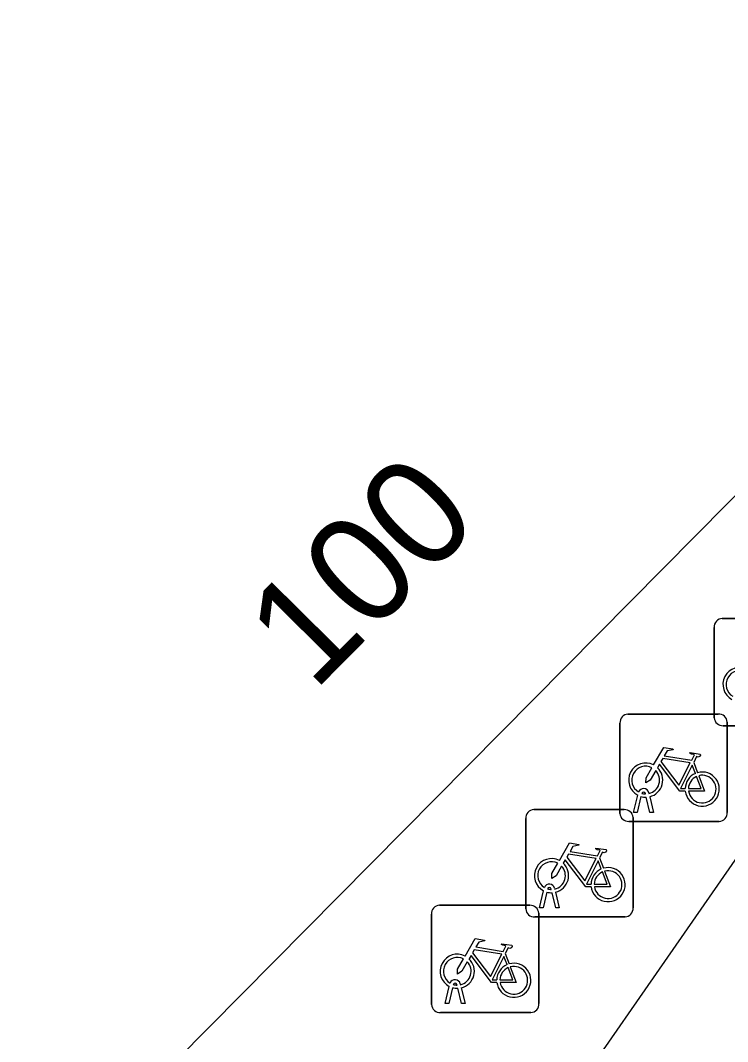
# Model space of a CAD drawing. Extents: x 160107 to 160928, y 382056 to 382918.
# Drawn here: x 160767.62 to 160774.21, y 382592.77 to 382602.28 of the extents above; entities that cross this region are included whole.
import ezdxf

# ---------------------------------------------------------------- set-up
doc = ezdxf.new("R2010")
doc.units = 0
for name, color, linetype in [('IMGEO_Fietsenrek', 7, 'Continuous'), ('IMGEO_Pand', 7, 'Continuous'), ('IMGEO_Pand_nummerreeks', 7, 'Continuous'), ('IMGEO_Voetpad_open', 7, 'Continuous')]:
    doc.layers.add(name, color=color, linetype=linetype)

msp = doc.modelspace()

# ---------------------------------------------------------------- linework, layer by layer
at = {"layer": 'IMGEO_Fietsenrek'}
for p, q in [((160774.1569, 382596.7075), (160774.9978, 382596.7075)), ((160774.9978, 382596.7075), (160774.1569, 382596.7075)), ((160774.0825, 382595.7829), (160774.0825, 382596.6238)), ((160774.0825, 382596.6238), (160774.0825, 382595.7829)), ((160773.2789, 382595.8165), (160774.1198, 382595.8165)), ((160774.1198, 382595.8165), (160773.2789, 382595.8165)), ((160773.2045, 382594.8919), (160773.2045, 382595.7328)), ((160773.2045, 382595.7328), (160773.2045, 382594.8919)), ((160775.0071, 382595.7085), (160774.1662, 382595.7085)), ((160774.1662, 382595.7085), (160775.0071, 382595.7085)), ((160774.2035, 382595.7421), (160774.2035, 382594.9012)), ((160774.2035, 382594.9012), (160774.2035, 382595.7421)), ((160773.8912, 382595.3662), (160773.9275, 382595.271)), ((160773.3315, 382594.9013), (160773.3698, 382595.0613)), ((160773.4002, 382595.0491), (160773.3649, 382594.9013)), ((160773.4419, 382595.0729), (160773.4409, 382595.0772)), ((160773.483, 382594.9013), (160773.4491, 382595.043)), ((160773.4726, 382595.0844), (160773.4744, 382595.0765)), ((160773.4814, 382595.0473), (160773.5164, 382594.9013)), ((160772.3275, 382594.0019), (160772.3275, 382594.8428)), ((160772.3275, 382594.8428), (160772.3275, 382594.0019)), ((160772.4019, 382594.9265), (160773.2428, 382594.9265)), ((160773.2428, 382594.9265), (160772.4019, 382594.9265)), ((160773.3265, 382594.8521), (160773.3265, 382594.0112)), ((160773.3265, 382594.0112), (160773.3265, 382594.8521)), ((160773.3649, 382594.9013), (160773.3315, 382594.9013)), ((160773.5164, 382594.9013), (160773.483, 382594.9013)), ((160774.1291, 382594.8175), (160773.2882, 382594.8175)), ((160773.2882, 382594.8175), (160774.1291, 382594.8175)), ((160773.0142, 382594.4762), (160773.0505, 382594.381)), ((160772.5649, 382594.1829), (160772.5639, 382594.1872)), ((160772.5956, 382594.1944), (160772.5974, 382594.1865)), ((160772.4545, 382594.0113), (160772.4928, 382594.1713)), ((160772.5232, 382594.1591), (160772.4879, 382594.0113)), ((160772.606, 382594.0113), (160772.5721, 382594.153)), ((160772.6044, 382594.1573), (160772.6394, 382594.0113)), ((160771.5239, 382594.0355), (160772.3648, 382594.0355)), ((160772.3648, 382594.0355), (160771.5239, 382594.0355)), ((160772.4879, 382594.0113), (160772.4545, 382594.0113)), ((160772.6394, 382594.0113), (160772.606, 382594.0113)), ((160771.4495, 382593.1109), (160771.4495, 382593.9518)), ((160771.4495, 382593.9518), (160771.4495, 382593.1109)), ((160773.2521, 382593.9275), (160772.4112, 382593.9275)), ((160772.4112, 382593.9275), (160773.2521, 382593.9275)), ((160772.4485, 382593.9611), (160772.4485, 382593.1202)), ((160772.4485, 382593.1202), (160772.4485, 382593.9611)), ((160772.1362, 382593.5852), (160772.1725, 382593.49)), ((160771.5765, 382593.1203), (160771.6148, 382593.2803)), ((160771.6452, 382593.2681), (160771.6099, 382593.1203)), ((160771.6869, 382593.2919), (160771.6859, 382593.2962)), ((160771.728, 382593.1203), (160771.6941, 382593.262)), ((160771.7176, 382593.3034), (160771.7194, 382593.2955)), ((160771.7264, 382593.2663), (160771.7614, 382593.1203)), ((160772.3741, 382593.0365), (160771.5332, 382593.0365)), ((160771.5332, 382593.0365), (160772.3741, 382593.0365)), ((160771.6099, 382593.1203), (160771.5765, 382593.1203)), ((160771.7614, 382593.1203), (160771.728, 382593.1203))]:
    msp.add_line(p, q, dxfattribs=at)
for points in [[(160773.5171, 382595.3432), (160773.6118, 382595.5067), (160773.698, 382595.4929), (160773.6997, 382595.4842), (160773.6436, 382595.4733), (160773.6174, 382595.428), (160773.8726, 382595.3872)], [(160773.8726, 382595.3872), (160773.8976, 382595.436), (160773.8925, 382595.44), (160773.8693, 382595.4437), (160773.8566, 382595.4512), (160773.8556, 382595.4543), (160773.8578, 382595.4589), (160773.9526, 382595.4438), (160773.9549, 382595.4335), (160773.9455, 382595.4211), (160773.9331, 382595.4147), (160773.9186, 382595.4209), (160773.8912, 382595.3662)], [(160773.5378, 382595.2907), (160773.4862, 382595.2015), (160773.4463, 382595.1755), (160773.4475, 382595.223), (160773.502, 382595.3172)], [(160773.8128, 382595.0985), (160773.7631, 382595.0986), (160773.5724, 382595.3503), (160773.5534, 382595.3175)], [(160773.8597, 382595.362), (160773.6029, 382595.403), (160773.5862, 382595.3742), (160773.7532, 382595.1539), (160773.8597, 382595.362)], [(160773.9077, 382595.264), (160773.8784, 382595.3408), (160773.769, 382595.1227), (160773.8117, 382595.1226)], [(160773.8417, 382595.1225), (160773.9616, 382595.1223), (160773.9184, 382595.2359)], [(160773.9382, 382595.2428), (160773.9932, 382595.0982), (160773.8431, 382595.0985)], [(160772.6401, 382594.4532), (160772.7348, 382594.6167), (160772.821, 382594.6029), (160772.8227, 382594.5942), (160772.7666, 382594.5833), (160772.7404, 382594.538), (160772.9956, 382594.4972)], [(160772.9956, 382594.4972), (160773.0206, 382594.546), (160773.0155, 382594.55), (160772.9923, 382594.5537), (160772.9796, 382594.5612), (160772.9786, 382594.5643), (160772.9808, 382594.5689), (160773.0756, 382594.5538), (160773.0779, 382594.5435), (160773.0685, 382594.5311), (160773.0561, 382594.5247), (160773.0416, 382594.5309), (160773.0142, 382594.4762)], [(160772.9358, 382594.2085), (160772.8861, 382594.2086), (160772.6954, 382594.4603), (160772.6764, 382594.4275)], [(160772.9827, 382594.472), (160772.7259, 382594.513), (160772.7092, 382594.4842), (160772.8762, 382594.2639), (160772.9827, 382594.472)], [(160772.6608, 382594.4007), (160772.6092, 382594.3115), (160772.5693, 382594.2855), (160772.5705, 382594.333), (160772.625, 382594.4272)], [(160773.0307, 382594.374), (160773.0014, 382594.4508), (160772.892, 382594.2327), (160772.9347, 382594.2326)], [(160772.9647, 382594.2325), (160773.0846, 382594.2323), (160773.0414, 382594.3459)], [(160773.0612, 382594.3528), (160773.1162, 382594.2082), (160772.9661, 382594.2085)], [(160771.7621, 382593.5622), (160771.8568, 382593.7257), (160771.943, 382593.7119), (160771.9447, 382593.7032), (160771.8886, 382593.6923), (160771.8624, 382593.647), (160772.1176, 382593.6062)], [(160772.1047, 382593.581), (160771.8479, 382593.622), (160771.8312, 382593.5932), (160771.9982, 382593.3729), (160772.1047, 382593.581)], [(160772.1176, 382593.6062), (160772.1426, 382593.655), (160772.1375, 382593.659), (160772.1143, 382593.6627), (160772.1016, 382593.6702), (160772.1006, 382593.6733), (160772.1028, 382593.6779), (160772.1976, 382593.6628), (160772.1999, 382593.6525), (160772.1905, 382593.6401), (160772.1781, 382593.6337), (160772.1636, 382593.6399), (160772.1362, 382593.5852)], [(160771.7828, 382593.5097), (160771.7312, 382593.4205), (160771.6913, 382593.3945), (160771.6925, 382593.442), (160771.747, 382593.5362)], [(160772.0578, 382593.3175), (160772.0081, 382593.3176), (160771.8174, 382593.5693), (160771.7984, 382593.5365)], [(160772.1527, 382593.483), (160772.1234, 382593.5598), (160772.014, 382593.3417), (160772.0567, 382593.3416)], [(160772.0867, 382593.3415), (160772.2066, 382593.3413), (160772.1634, 382593.4549)], [(160772.1832, 382593.4618), (160772.2382, 382593.3172), (160772.0881, 382593.3175)]]:
    msp.add_lwpolyline(points, dxfattribs=at)
for centre, radius, start, end in [((160774.1602, 382596.6296), 0.0779, 92.4484, 184.28452), ((160774.1602, 382596.6296), 0.0779, 92.4484, 184.28452), ((160774.3221, 382596.0929), 0.159, 62.67661, 242.13685), ((160774.3221, 382596.0929), 0.129, 63.31916, 238.90302), ((160773.2822, 382595.7386), 0.0779, 92.4484, 184.28452), ((160773.2822, 382595.7386), 0.0779, 92.4484, 184.28452), ((160774.1256, 382595.7388), 0.0779, 2.4484, 94.28452), ((160774.1256, 382595.7388), 0.0779, 2.4484, 94.28452), ((160774.1604, 382595.7862), 0.0779, 182.4484, 274.28452), ((160774.1604, 382595.7862), 0.0779, 182.4484, 274.28452), ((160773.4441, 382595.2019), 0.159, 62.67661, 242.13685), ((160773.4441, 382595.2019), 0.129, 63.31916, 238.90302), ((160773.4441, 382595.2019), 0.159, 283.5766, 46.60424), ((160773.4441, 382595.2019), 0.129, 283.60429, 43.43025), ((160773.9707, 382595.1179), 0.159, 113.3408, 178.32165), ((160773.9707, 382595.1179), 0.159, 187.0065, 105.77075), ((160773.9707, 382595.1179), 0.129, 113.92302, 177.95563), ((160773.9707, 382595.1179), 0.129, 188.67146, 104.58832), ((160773.4239, 382595.0733), 0.0499, 12.8025, 158.69338), ((160773.4441, 382595.2019), 0.159, 253.99666, 271.78671), ((160773.4239, 382595.0733), 0.0174, 12.8025, 163.45023), ((160773.4441, 382595.2019), 0.129, 253.41502, 269.02044), ((160772.4052, 382594.8486), 0.0779, 92.4484, 184.28452), ((160772.4052, 382594.8486), 0.0779, 92.4484, 184.28452), ((160773.2824, 382594.8952), 0.0779, 182.4484, 274.28452), ((160773.2824, 382594.8952), 0.0779, 182.4484, 274.28452), ((160773.2486, 382594.8488), 0.0779, 2.4484, 94.28452), ((160773.2486, 382594.8488), 0.0779, 2.4484, 94.28452), ((160774.1258, 382594.8954), 0.0779, 272.4484, 4.28452), ((160774.1258, 382594.8954), 0.0779, 272.4484, 4.28452), ((160772.5671, 382594.3119), 0.159, 62.67661, 242.13685), ((160772.5671, 382594.3119), 0.129, 63.31916, 238.90302), ((160772.5671, 382594.3119), 0.129, 283.60429, 43.43025), ((160772.5671, 382594.3119), 0.159, 283.5766, 46.60424), ((160773.0937, 382594.2279), 0.159, 113.3408, 178.32165), ((160773.0937, 382594.2279), 0.159, 187.0065, 105.77075), ((160773.0937, 382594.2279), 0.129, 113.92302, 177.95563), ((160773.0937, 382594.2279), 0.129, 188.67146, 104.58832), ((160772.5469, 382594.1833), 0.0499, 12.8025, 158.69338), ((160772.5469, 382594.1833), 0.0174, 12.8025, 163.45023), ((160772.5671, 382594.3119), 0.129, 253.41502, 269.02044), ((160772.5671, 382594.3119), 0.159, 253.99666, 271.78671), ((160771.5272, 382593.9576), 0.0779, 92.4484, 184.28452), ((160771.5272, 382593.9576), 0.0779, 92.4484, 184.28452), ((160772.4054, 382594.0052), 0.0779, 182.4484, 274.28452), ((160772.4054, 382594.0052), 0.0779, 182.4484, 274.28452), ((160772.3706, 382593.9578), 0.0779, 2.4484, 94.28452), ((160772.3706, 382593.9578), 0.0779, 2.4484, 94.28452), ((160773.2488, 382594.0054), 0.0779, 272.4484, 4.28452), ((160773.2488, 382594.0054), 0.0779, 272.4484, 4.28452), ((160771.6891, 382593.4209), 0.159, 62.67661, 242.13685), ((160771.6891, 382593.4209), 0.129, 63.31916, 238.90302), ((160771.6891, 382593.4209), 0.129, 283.60429, 43.43025), ((160771.6891, 382593.4209), 0.159, 283.5766, 46.60424), ((160772.2157, 382593.3369), 0.159, 113.3408, 178.32165), ((160772.2157, 382593.3369), 0.159, 187.0065, 105.77075), ((160772.2157, 382593.3369), 0.129, 113.92302, 177.95563), ((160772.2157, 382593.3369), 0.129, 188.67146, 104.58832), ((160771.6689, 382593.2923), 0.0499, 12.8025, 158.69338), ((160771.6891, 382593.4209), 0.159, 253.99666, 271.78671), ((160771.6689, 382593.2923), 0.0174, 12.8025, 163.45023), ((160771.6891, 382593.4209), 0.129, 253.41502, 269.02044), ((160771.5274, 382593.1142), 0.0779, 182.4484, 274.28452), ((160771.5274, 382593.1142), 0.0779, 182.4484, 274.28452), ((160772.3708, 382593.1144), 0.0779, 272.4484, 4.28452), ((160772.3708, 382593.1144), 0.0779, 272.4484, 4.28452)]:
    msp.add_arc(centre, radius, start, end, dxfattribs=at)
at = {"layer": 'IMGEO_Pand'}
msp.add_lwpolyline([(160757.915, 382594.327), (160763.168, 382590.709), (160764.076, 382591.898), (160766.66, 382590.155), (160779.038, 382602.663)], dxfattribs=at)
at = {"layer": 'IMGEO_Voetpad_open'}
msp.add_lwpolyline([(160780.249, 382603.067), (160780.054, 382602.786), (160769.686, 382587.844), (160769.298, 382587.285), (160767.334, 382584.454)], dxfattribs=at)

# ---------------------------------------------------------------- texts
at = {"layer": 'IMGEO_Pand_nummerreeks'}
msp.add_text('100', height=1, rotation=45.29804, dxfattribs=at).set_placement((160770.3525, 382596.0186))

doc.saveas('drawing.dxf')
